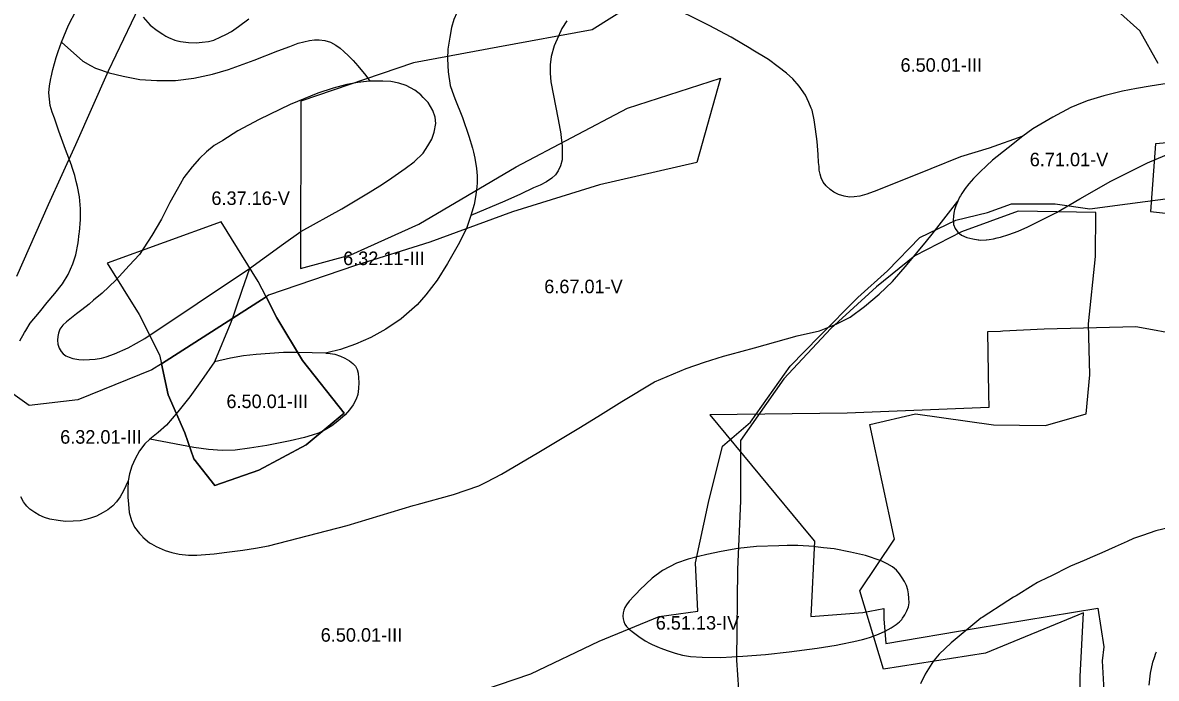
# Model space of a CAD drawing. Extents: x -555156 to -540209, y -1046851 to -1035695.
# Drawn here: x -543499 to -542661, y -1039446 to -1038962 of the extents above; entities that cross this region are included whole.
import ezdxf

# ---------------------------------------------------------------- set-up
doc = ezdxf.new("R2010")
doc.units = 0
for name, color, linetype in [('Vrstva 12', 7, 'Continuous'), ('Vrstva 27', 7, 'Continuous'), ('Vrstva 28', 7, 'Continuous'), ('Vrstva 29', 7, 'Continuous')]:
    doc.layers.add(name, color=color, linetype=linetype)

msp = doc.modelspace()

# ---------------------------------------------------------------- linework, layer by layer
at = {"layer": 'Vrstva 12'}
for points in [[(-542641.9, -1039049.84), (-542661.98, -1039051.71), (-542665.61, -1039101.66), (-542654.7, -1039102.81)], [(-542621.94, -1039196.81), (-542664.31, -1039188.99), (-542676.44, -1039186.74), (-542744.34, -1039188.38), (-542774.72, -1039190.07), (-542776.64, -1039190.18), (-542786.154529, -1039190.446761), (-542785.51, -1039236.01), (-542785.237429, -1039246.335769), (-542889.92, -1039250.62), (-542991.27, -1039251.64), (-542917.88, -1039340.43), (-542914.02, -1039345.09), (-542916.65, -1039400.59), (-542878.33, -1039397.84), (-542862.84, -1039394.87), (-542862.73, -1039402.33), (-542861.19, -1039420.64), (-542794.46, -1039409.22), (-542704.621968, -1039394.567698), (-542700.22, -1039423.02), (-542701.38, -1039433.43), (-542700.2, -1039455.69)]]:
    msp.add_lwpolyline(points, dxfattribs=at)
at = {"layer": 'Vrstva 28'}
for points in [[(-543188.03, -1038896.26), (-543182.31, -1038897.89), (-543177.02, -1038899.68), (-543170.36, -1038902.41), (-543165.41, -1038905.06), (-543161.1, -1038908.01), (-543158.62, -1038910.45), (-543156.96, -1038913.14), (-543156.08, -1038915.48), (-543155.54, -1038918.41), (-543155.59, -1038921.48), (-543156.13, -1038924.6), (-543157.06, -1038927.39), (-543158.32, -1038930.56), (-543160.32, -1038933.83), (-543163.74, -1038938.02), (-543167.93, -1038942.46), (-543173.9, -1038948.69), (-543178.25, -1038954.75), (-543180.47, -1038959.88), (-543182.27, -1038965.68), (-543183.46, -1038972.77)], [(-543470.41, -1038976.57), (-543465.2, -1038963.96), (-543459.67, -1038953.2), (-543453.4, -1038943.18), (-543451.55, -1038940.75), (-543449.67, -1038938.28), (-543447.17, -1038935.01), (-543446.23, -1038933.77), (-543439.21, -1038924.8), (-543431.59, -1038915.98), (-543425.31, -1038909.28)], [(-542892.06, -1039090.3), (-542896.16, -1039089.1), (-542899.74, -1039087.31), (-542902.39, -1039085.43), (-542905.29, -1039082.61), (-542907.6, -1039079.79), (-542909.13, -1039076.8), (-542909.9, -1039074.07), (-542910.5, -1039071.08), (-542910.67, -1039068.35), (-542910.93, -1039065.36), (-542911.35, -1039059.47), (-542911.95, -1039049.91), (-542913.14, -1039040.79), (-542914.34, -1039033.77), (-542915.83, -1039026.74), (-542916.48, -1039025.19), (-542918.22, -1039021.06), (-542920.76, -1039015.68), (-542925.24, -1039008.96), (-542930.02, -1039003.58), (-542934.8, -1038999.39), (-542940.93, -1038994.61), (-542948.1, -1038989.38), (-542960.8, -1038981.56), (-542961.05, -1038981.41), (-542975.59, -1038972.75), (-542991.72, -1038964.08), (-543023.69, -1038948.39)], [(-543410.18, -1038958.09), (-543404.98, -1038963.9), (-543399.85, -1038968), (-543395.68, -1038970.55), (-543393.27, -1038972.03), (-543391.49, -1038973.12), (-543386.71, -1038974.91), (-543383.8, -1038975.68), (-543383.63, -1038975.73), (-543382.53, -1038976.02), (-543376.64, -1038976.71), (-543370.92, -1038976.88), (-543366.4, -1038976.54), (-543361.87, -1038976.02), (-543357.86, -1038974.91), (-543352.74, -1038972.61), (-543348.98, -1038970.73), (-543344.89, -1038968.59), (-543339.73, -1038965.05), (-543331.96, -1038959.16)], [(-543097.03, -1038960.79), (-543100.61, -1038966.32), (-543103.3, -1038972), (-543106.29, -1038979.32), (-543108.68, -1038987.09), (-543109.42, -1038993.37), (-543109.42, -1038997.33), (-543109.42, -1038999.35), (-543108.75, -1039005.74), (-543103.37, -1039033.68), (-543101.43, -1039044.29), (-543101.39, -1039044.68), (-543100.39, -1039053.26), (-543100.39, -1039058.94), (-543100.54, -1039063.42), (-543101.73, -1039067.91), (-543103.37, -1039071.49), (-543105.47, -1039074.48), (-543108, -1039077.02), (-543112.04, -1039079.71), (-543116.82, -1039082.11), (-543121.6, -1039084.2), (-543131.31, -1039088.83), (-543142.92, -1039094.02), (-543167.86, -1039104.5)], [(-543183.46, -1038972.77), (-543185, -1038981.57), (-543185.21, -1038988.81), (-543184.76, -1038998.37), (-543183.27, -1039008.53), (-543181.75, -1039012.76), (-543179.83, -1039018.1), (-543174.16, -1039032.15), (-543169.35, -1039046), (-543166.66, -1039054.82), (-543165.99, -1039057.82), (-543165.02, -1039062.14), (-543163.81, -1039069.75), (-543163.29, -1039075.3), (-543163.29, -1039080.76), (-543163.81, -1039085.46), (-543164.49, -1039090.84), (-543165.6, -1039096.48), (-543167.86, -1039104.5)], [(-543479.28, -1039008.72), (-543478.35, -1039003.25), (-543478.16, -1039002.44), (-543476.81, -1038996.59), (-543474.36, -1038987.84), (-543473, -1038983.35), (-543470.41, -1038976.57)], [(-543470.41, -1038976.57), (-543454.71, -1038990.64), (-543449.11, -1038993.67), (-543445.3, -1038995.73), (-543442.26, -1038996.77), (-543437.4, -1038998.44), (-543435.3, -1038999.16), (-543424.84, -1039001.7), (-543412.59, -1039004.09), (-543399.9, -1039004.84), (-543386.15, -1039004.84), (-543372.56, -1039003.05), (-543358.97, -1039000.21), (-543347.17, -1038996.62), (-543328.05, -1038989.75), (-543310.57, -1038982.87), (-543301.63, -1038979.72), (-543295.57, -1038977.33), (-543291.47, -1038976.22), (-543287.29, -1038975.28), (-543283.62, -1038974.86), (-543280.03, -1038974.77), (-543275.77, -1038975.37), (-543271.75, -1038976.56), (-543267.83, -1038978.7), (-543264.57, -1038981.05), (-543261.79, -1038983.4), (-543258.28, -1038986.52), (-543254.82, -1038990.08), (-543251.4, -1038994.03), (-543245.63, -1039001.2)], [(-543242.58, -1039005.39), (-543244.98, -1039005.49), (-543251.4, -1039006.39), (-543259.62, -1039007.88), (-543269.78, -1039010.54), (-543281.13, -1039014.27), (-543301.44, -1039022.49), (-543324.3, -1039033.55), (-543340.17, -1039042.11), (-543351.33, -1039049.06), (-543357.6, -1039052.94), (-543363.28, -1039057.58), (-543368.51, -1039062.51), (-543373.89, -1039068.63), (-543380.01, -1039076.56), (-543382.77, -1039081.34), (-543385.09, -1039085.37), (-543390.47, -1039094.94), (-543396.48, -1039107.21), (-543403.8, -1039119.32), (-543412.91, -1039133.22), (-543420.38, -1039141.58), (-543430.23, -1039152.2), (-543440.53, -1039161.91), (-543446.76, -1039167.17), (-543450.09, -1039169.98), (-543455.42, -1039174.2), (-543459.34, -1039177.19), (-543463.18, -1039180.09), (-543466.77, -1039183.08), (-543469.41, -1039185.47), (-543471.63, -1039188.55), (-543472.74, -1039191.54), (-543473.29, -1039193.95), (-543473.49, -1039196.69), (-543473.14, -1039199.61), (-543472.22, -1039202.59), (-543470.75, -1039204.98), (-543469.19, -1039206.69), (-543467.34, -1039208.11), (-543464.9, -1039209.23), (-543461.98, -1039210.11), (-543457.59, -1039210.94), (-543453.88, -1039211.13), (-543449.83, -1039210.99)], [(-543331.6, -1039143.57), (-543306.34, -1039125.49), (-543293.72, -1039116.46), (-543263.4, -1039099.72), (-543242.29, -1039087.17), (-543233.29, -1039081.27), (-543226.35, -1039076.71), (-543216.45, -1039069.91), (-543209.73, -1039064.82), (-543203.31, -1039058.4), (-543199.72, -1039053.02), (-543196.88, -1039048.09), (-543195.09, -1039043), (-543193.75, -1039036.58), (-543194.34, -1039031.8), (-543195.99, -1039027.01), (-543199.57, -1039021.18), (-543203.14, -1039017.31), (-543204.95, -1039015.36), (-543209.43, -1039011.92), (-543215.85, -1039008.48), (-543221.23, -1039006.69), (-543227.06, -1039005.64), (-543233.03, -1039005.19), (-543237.81, -1039005.19), (-543242.58, -1039005.39)], [(-543245.63, -1039001.2), (-543242.58, -1039005.39)], [(-542615.06, -1039002.55), (-542628.9, -1039004.45), (-542639.51, -1039005.64), (-542647.72, -1039006.24), (-542656.54, -1039007.44), (-542665.91, -1039008.89), (-542676.07, -1039010.69), (-542686.37, -1039012.63), (-542700.12, -1039016.07), (-542712.51, -1039019.95), (-542720.49, -1039023.11), (-542724.61, -1039024.74), (-542737.76, -1039031.91), (-542752.54, -1039040.58), (-542760.09, -1039045.96)], [(-543501.29, -1039197.12), (-543497.86, -1039190.84), (-543496.94, -1039189.42), (-543493.53, -1039184.12), (-543486.81, -1039175.87), (-543481.14, -1039168.85), (-543475.31, -1039162.12), (-543469.64, -1039154.95), (-543465.45, -1039148.07), (-543462.02, -1039140.3), (-543459.93, -1039133.58), (-543458.13, -1039124.72), (-543457.32, -1039117.73), (-543457.23, -1039116.95), (-543456.48, -1039107.53), (-543456.48, -1039099.61), (-543457.23, -1039090.65), (-543458.72, -1039083.02), (-543459.61, -1039079.32), (-543460.67, -1039074.95), (-543462.53, -1039069.01), (-543463.05, -1039067.33), (-543467.39, -1039055.82), (-543472.46, -1039042.22), (-543475.74, -1039032.65), (-543477.32, -1039028.19), (-543478.86, -1039023.24), (-543479.45, -1039018.71), (-543479.71, -1039013.84), (-543479.28, -1039008.72)], [(-542760.09, -1039045.96), (-542784.82, -1039054.73), (-542805.99, -1039061.27), (-542827.95, -1039070.16), (-542867.86, -1039086.18), (-542875.38, -1039088.74), (-542880.41, -1039090.28), (-542884.59, -1039090.79), (-542888.09, -1039090.87), (-542892.06, -1039090.3)], [(-542760.09, -1039045.96), (-542770.99, -1039054.63), (-542782.49, -1039063.74), (-542786.84, -1039067.75), (-542791.54, -1039072.36), (-542796.4, -1039077.14), (-542799.9, -1039081.24), (-542802.63, -1039084.49), (-542805.19, -1039088.16), (-542806.16, -1039089.94), (-542806.73, -1039090.98), (-542808.18, -1039094.05)], [(-542787.26, -1039122.51), (-542786.84, -1039122.49), (-542785.02, -1039122.22), (-542781.64, -1039121.72), (-542778.92, -1039121.08), (-542776.6, -1039120.53), (-542770.45, -1039118.65), (-542763.54, -1039116), (-542756.29, -1039112.93), (-542735.2, -1039102.34), (-542717.88, -1039092.26), (-542701.9, -1039083.16), (-542695.52, -1039079.53), (-542688.07, -1039075.8), (-542667.82, -1039065.67), (-542661.43, -1039062.91), (-542640.66, -1039053.96)], [(-543421.18, -1039300.47), (-543421.47, -1039306.6), (-543421.47, -1039312.58), (-543421.03, -1039317.81), (-543420.43, -1039323.93), (-543418.79, -1039329.76), (-543416.4, -1039334.84), (-543412.81, -1039339.48), (-543410.7, -1039341.72), (-543410.27, -1039342.17), (-543405.49, -1039346.2), (-543404, -1039347.06), (-543400.56, -1039349.04), (-543393.84, -1039352.03), (-543391.38, -1039352.78), (-543388.91, -1039353.53), (-543383.54, -1039354.72), (-543376.66, -1039355.32), (-543372.73, -1039355.32), (-543370.39, -1039355.32), (-543357.69, -1039354.42), (-543348.28, -1039353.23), (-543336.48, -1039351.73), (-543327.07, -1039350.24), (-543317.57, -1039348.54), (-543259.28, -1039333.37), (-543210.66, -1039318.72), (-543207.62, -1039317.89), (-543180.86, -1039310.61), (-543162.04, -1039304.08), (-543156.18, -1039301.15), (-543145.23, -1039295.67), (-543117.65, -1039279.21), (-543086.94, -1039260.89), (-543072.22, -1039251.7), (-543056.36, -1039241.8), (-543032.31, -1039227.41), (-543008.78, -1039217.47), (-542995.21, -1039212.95), (-542981.34, -1039208.32), (-542976.66, -1039207.09), (-542958.38, -1039202.29), (-542926.72, -1039193.47), (-542910.43, -1039189.74), (-542898, -1039184.84), (-542887.69, -1039179.61), (-542876.94, -1039171.84), (-542866.33, -1039162.72), (-542856.33, -1039153.16), (-542845.57, -1039140.75), (-542831.34, -1039123.57), (-542827.13, -1039118.2), (-542815.02, -1039102.77), (-542808.18, -1039094.05)], [(-542808.18, -1039094.05), (-542809.63, -1039097.47), (-542810.54, -1039100.31), (-542810.83, -1039101.23), (-542811.34, -1039104.81), (-542811.51, -1039108.31), (-542811.39, -1039109.33), (-542811.17, -1039111.22), (-542810.06, -1039114.21), (-542808.01, -1039116.77), (-542805.28, -1039118.99), (-542801.35, -1039120.7), (-542796.91, -1039121.81), (-542793.08, -1039122.4), (-542792.45, -1039122.5), (-542791.37, -1039122.66), (-542787.26, -1039122.51)], [(-543167.86, -1039104.5), (-543170.99, -1039113.32), (-543176.37, -1039124.37), (-543185.18, -1039140.07), (-543192.95, -1039152.17), (-543201.13, -1039163.15), (-543207.7, -1039170.47), (-543219.5, -1039180.93), (-543230.85, -1039188.55), (-543241.9, -1039194.53), (-543253.26, -1039199.61), (-543264.31, -1039203.5), (-543274.4, -1039206.03), (-543275.06, -1039206.19)], [(-543449.83, -1039210.99), (-543445.59, -1039210.64), (-543441, -1039209.96), (-543437.34, -1039208.98), (-543431.22, -1039206.64), (-543421.21, -1039202.16), (-543408.82, -1039195.29), (-543331.6, -1039143.57)], [(-543331.6, -1039143.57), (-543337.28, -1039159.86), (-543341.73, -1039172.99), (-543343.72, -1039178.84), (-543345.34, -1039183.62), (-543357.44, -1039212.62)], [(-543275.06, -1039206.19), (-543295.3, -1039205.74), (-543306.36, -1039205.74), (-543316.51, -1039206.34), (-543326.67, -1039207.09), (-543335.93, -1039208.28), (-543345.49, -1039209.93), (-543357.44, -1039212.62)], [(-543275.06, -1039206.19), (-543274.32, -1039206.24), (-543271.9, -1039206.42), (-543268.4, -1039207.02), (-543264.21, -1039208.39), (-543261.06, -1039209.92), (-543257.64, -1039211.89), (-543255.25, -1039213.77), (-543253.29, -1039215.9), (-543252.01, -1039218.38), (-543251.24, -1039221.02), (-543250.9, -1039224.36), (-543250.81, -1039227.94), (-543250.9, -1039232.38), (-543251.58, -1039236.65), (-543252.69, -1039240.07), (-543254.91, -1039244.25), (-543257.64, -1039248.1), (-543257.7, -1039248.17), (-543260.89, -1039251.77), (-543266.26, -1039256.55), (-543270.62, -1039259.88), (-543275.57, -1039262.87), (-543280.43, -1039265.18), (-543285.13, -1039266.8), (-543290.79, -1039268.46), (-543301.54, -1039271), (-543318.72, -1039274.44), (-543331.41, -1039276.38), (-543342.02, -1039277.73)], [(-543357.44, -1039212.62), (-543366.97, -1039226.46), (-543375.64, -1039238.42), (-543384.6, -1039249.48), (-543392.96, -1039259.49), (-543398.95, -1039264.91), (-543405.22, -1039269.84)], [(-543405.22, -1039269.84), (-543408.96, -1039273.28), (-543412.84, -1039278.36), (-543415.95, -1039284.18), (-543418.49, -1039289.71), (-543420.13, -1039295.39), (-543421.18, -1039300.47)], [(-543342.02, -1039277.73), (-543351.73, -1039278.02), (-543361.89, -1039277.43), (-543372.64, -1039275.93), (-543405.22, -1039269.84)], [(-543421.18, -1039300.47), (-543424.6, -1039307.87), (-543427.16, -1039312.31), (-543429.8, -1039315.9), (-543432.62, -1039319.06), (-543436.12, -1039321.88), (-543439.62, -1039324.01), (-543444.65, -1039326.49), (-543448.92, -1039328.11), (-543452.42, -1039329.05), (-543456.77, -1039329.99), (-543461.9, -1039330.33), (-543467.53, -1039330.42), (-543472.99, -1039329.91), (-543479.17, -1039328.71), (-543483.1, -1039327.51), (-543487.03, -1039325.81), (-543490.27, -1039324.01), (-543493.86, -1039321.45), (-543496.07, -1039319.23), (-543496.96, -1039318.06), (-543498.55, -1039315.99), (-543500.51, -1039312.23)], [(-542647.3, -1039334.06), (-542661.73, -1039337.44), (-542671.71, -1039340.93), (-542678.2, -1039343.2), (-542682.91, -1039345.29), (-542689.52, -1039348.23), (-542691.93, -1039349.31), (-542701.72, -1039353.66), (-542708.45, -1039356.57), (-542714.72, -1039359.28), (-542724.73, -1039363.6), (-542740.46, -1039371.3), (-542741.16, -1039371.64), (-542749.3, -1039375.63), (-542752.5, -1039377.62), (-542764.98, -1039385.35), (-542766.87, -1039386.52), (-542771.25, -1039389.23), (-542790.08, -1039401.37), (-542791.12, -1039402.04), (-542813.08, -1039420.09), (-542821.99, -1039428.49), (-542825.46, -1039432.87), (-542827.41, -1039435.34), (-542832.13, -1039443.36), (-542835.67, -1039450.43)], [(-542967.03, -1039430.03), (-542950.15, -1039428.83), (-542932.83, -1039426.89), (-542911.91, -1039424.05), (-542897.99, -1039421.81), (-542894.53, -1039421.25), (-542885.05, -1039419.28), (-542878.65, -1039417.66), (-542875.77, -1039416.89), (-542872.59, -1039416.04), (-542866.79, -1039413.73), (-542861.84, -1039411.43), (-542857.23, -1039408.95), (-542853.64, -1039406.73), (-542851.08, -1039404.68), (-542849.54, -1039402.84), (-542848.86, -1039402.03), (-542847.63, -1039400.12), (-542847.16, -1039399.39), (-542845.71, -1039396.57), (-542844.51, -1039393.49), (-542844.31, -1039392.13), (-542844.08, -1039390.59), (-542844.17, -1039387.09), (-542844.6, -1039383.93), (-542845.02, -1039381.02), (-542846.13, -1039377.86), (-542847.58, -1039374.96), (-542849.12, -1039372.06), (-542851.17, -1039369.15), (-542853.39, -1039366.42), (-542856.38, -1039364.12), (-542860.3, -1039361.89), (-542864.79, -1039359.64), (-542876.29, -1039355.75), (-542887.49, -1039353.21), (-542899.59, -1039350.82), (-542907.34, -1039349.89), (-542913.33, -1039349.18), (-542914.21, -1039349.12), (-542926.33, -1039348.28), (-542934.29, -1039348.37), (-542940.37, -1039348.43), (-542956.95, -1039348.88), (-542970.69, -1039350.52), (-542982.94, -1039352.61), (-542993.54, -1039354.85), (-542999.82, -1039356.41), (-543007.43, -1039358.29), (-543016.1, -1039361.43), (-543026.4, -1039366.81), (-543033.87, -1039372.34), (-543042.98, -1039381.01), (-543045.53, -1039383.68), (-543047.29, -1039385.49), (-543050.85, -1039389.3), (-543052.95, -1039391.98), (-543054.16, -1039394.03), (-543054.94, -1039395.98), (-543055.48, -1039398.08), (-543055.58, -1039400.47), (-543055.29, -1039402.52), (-543054.9, -1039404.47), (-543054.12, -1039406.33), (-543052.85, -1039408.18), (-543050.85, -1039410.08), (-543047.86, -1039412.5), (-543043.76, -1039415.57), (-543039.15, -1039418.65), (-543035.53, -1039420.52), (-543034.03, -1039421.3), (-543028.87, -1039423.56), (-543027.63, -1039424.11), (-543022.77, -1039425.74), (-543016.88, -1039427.7), (-543011.59, -1039429.24), (-543005.7, -1039430.26), (-542996.9, -1039430.78)], [(-542996.9, -1039430.78), (-542983.31, -1039431.07), (-542967.03, -1039430.03)], [(-542666.57, -1039451.51), (-542665.82, -1039442.54), (-542663.88, -1039434.47), (-542662.78, -1039431.01), (-542661.79, -1039427.89), (-542661.17, -1039426.74)]]:
    msp.add_lwpolyline(points, dxfattribs=at)
at = {"layer": 'Vrstva 29'}
for points in [[(-543503.511997, -1039149.268002), (-543480.035005, -1039096.470007), (-543459.917007, -1039052.015992), (-543435.788001, -1038997.751995), (-543407.38815, -1038938.413605)], [(-543034.660002, -1038939.916005), (-543078.181998, -1038967.320991), (-543147.903993, -1038980.209007), (-543210.342995, -1038991.762991), (-543293.567996, -1039020.171996), (-543293.958994, -1039143.781007), (-543256.696006, -1039133.618005), (-543206.473997, -1039110.939991), (-543134.439998, -1039068.702001), (-543052.313007, -1039025.145009), (-542983.487998, -1039002.990996), (-543000.979008, -1039065.289996), (-543072.839003, -1039081.797009), (-543137.115999, -1039101.840004), (-543198.297003, -1039124.223002), (-543253.095999, -1039141.359004), (-543317.569009, -1039163.423998), (-543319.255676, -1039164.505127), (-543311.250977, -1039180.096008), (-543292.296021, -1039211.502014), (-543261.542908, -1039250.422913), (-543289.616028, -1039273.96698), (-543324.619019, -1039292.507996), (-543357.143982, -1039303.893982), (-543372.63501, -1039284.294983), (-543379.21698, -1039265.047974), (-543391.602905, -1039237.081909), (-543396.530029, -1039214.037109), (-543403.622004, -1039218.582992), (-543458.376997, -1039240.567992), (-543494.297002, -1039244.743003), (-543518.001009, -1039228.173992)], [(-542660.130994, -1038992.262992), (-542673.644997, -1038968.154008), (-542690.065993, -1038953.413007)], [(-543170.712008, -1039459.080998), (-543123.677993, -1039442.978006), (-543073.058005, -1039418.810007), (-543028.892008, -1039400.644992), (-543000.158, -1039396.795002), (-543001.82, -1039360.943), (-542992.431995, -1039316.471008), (-542982.045, -1039274.900006), (-542961.186007, -1039257.285994), (-542931.893002, -1039215.758), (-542910.343997, -1039193.622996), (-542881.884009, -1039165.037997), (-542859.971008, -1039145.464999), (-542836.129007, -1039120.746991), (-542809.607007, -1039108.015003), (-542786.067998, -1039102.388005), (-542768.455, -1039095.925008), (-542736.203004, -1039095.936004), (-542710.518995, -1039099.510004), (-542682.703007, -1039095.925008), (-542647.328001, -1039091.194996)], [(-542743.403015, -1039259.721008), (-542713.190002, -1039251.052002), (-542710.528992, -1039222.224976), (-542711.419983, -1039184.536987), (-542706.268982, -1039134.786987), (-542706.205017, -1039102.395996), (-542763.471985, -1039101.377014), (-542805.320984, -1039116.588013), (-542839.744019, -1039134.419006), (-542868.250977, -1039157.156982), (-542901.888, -1039188.067017), (-542936.638977, -1039225.242004), (-542968.598022, -1039270.591003), (-542968.799011, -1039315.187012), (-542970.872986, -1039365.974976), (-542971.692993, -1039432.945007), (-542967.20697, -1039497.880005)], [(-543397.947998, -1039207.404907), (-543396.530029, -1039214.037109), (-543319.255676, -1039164.505127), (-543325.023987, -1039153.27002), (-543352.546021, -1039109.289001), (-543436.661987, -1039139.671021), (-543412.973022, -1039177.653015), (-543397.947998, -1039207.404907)], [(-543319.255676, -1039164.505127), (-543396.530029, -1039214.037109), (-543391.602905, -1039237.081909), (-543379.21698, -1039265.047974), (-543372.63501, -1039284.294983), (-543357.143982, -1039303.893982), (-543324.619019, -1039292.507996), (-543289.616028, -1039273.96698), (-543261.542908, -1039250.422913), (-543292.296021, -1039211.502014), (-543311.250977, -1039180.096008), (-543319.255676, -1039164.505127)], [(-542718.148987, -1039492.823975), (-542717.588989, -1039445.08197), (-542715.322021, -1039398.055969), (-542787.640991, -1039427.731995), (-542862.968994, -1039439.633972), (-542880.409912, -1039381.859985), (-542855.002014, -1039343.526001), (-542873.182983, -1039258.911987), (-542839.365906, -1039251.054993), (-542781.742004, -1039259.239014), (-542743.403015, -1039259.721008)]]:
    msp.add_lwpolyline(points, dxfattribs=at)

# ---------------------------------------------------------------- texts
at = {"layer": 'Vrstva 27'}
for s, p in [('6.50.01-III', (-542850.426548, -1038998.37)), ('6.71.01-V', (-542754.941006, -1039068.16)), ('6.37.16-V', (-543359.667974, -1039096.74)), ('6.32.11-III', (-543262.346548, -1039141.15)), ('6.67.01-V', (-543113.711006, -1039161.92)), ('6.50.01-III', (-543348.566548, -1039246.77)), ('6.32.01-III', (-543471.446548, -1039273.07)), ('6.51.13-IV', (-543031.331758, -1039410.38)), ('6.50.01-III', (-543278.896548, -1039419.32))]:
    msp.add_text(s, height=10, dxfattribs=at).set_placement(p)

doc.saveas('drawing.dxf')
